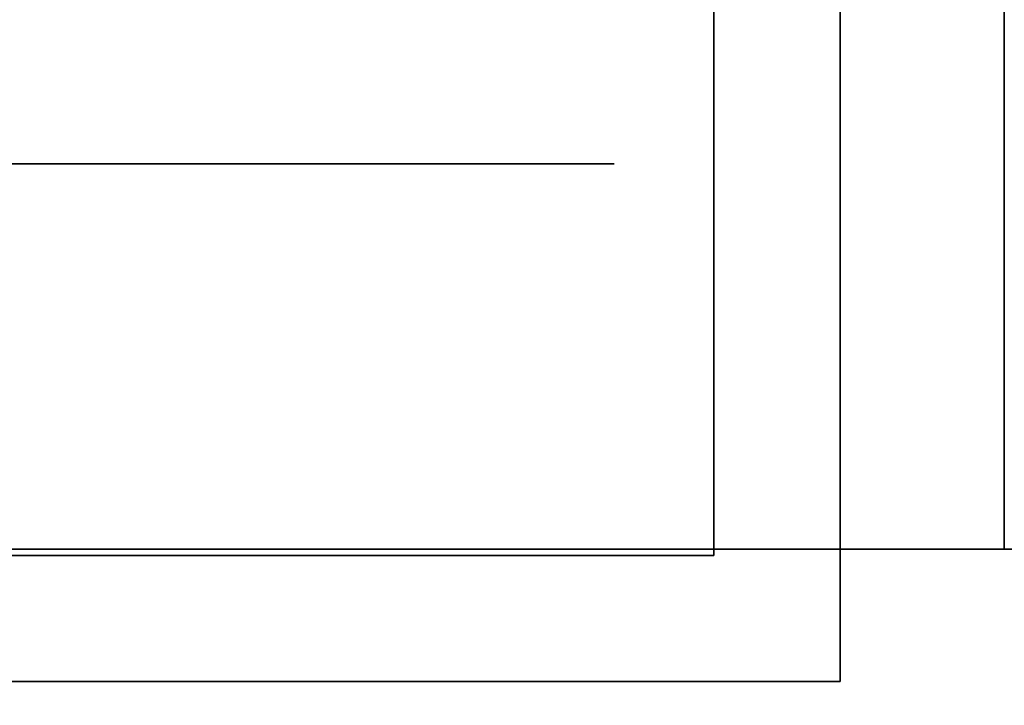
# Model space of a CAD drawing. Extents: x -1299 to -1246.9, y 2743.7 to 2747.9.
# Tile 477 of 656: x -1253.0293 to -1252.9921, y 2744.9406 to 2744.9664. Entities that reach past the tile are written whole.
import ezdxf

# ---------------------------------------------------------------- set-up
doc = ezdxf.new("R2010")
doc.units = 0
doc.header["$LTSCALE"] = 150
doc.header["$MEASUREMENT"] = 0
doc.layers.add('3DFACE_BOLT', color=7, linetype='CONTINUOUS')
doc.layers.add('3DFACE_SHAPE', color=7, linetype='CONTINUOUS')

msp = doc.modelspace()

# ---------------------------------------------------------------- linework, layer by layer
at = {"layer": '3DFACE_BOLT', "color": 1}
for points, invisible_edges in [([(-1253.027827, 2744.928449, 0.065528), (-1253.028219, 2744.928449, 0.068), (-1253.027827, 2744.978449, 0.065528)], 14), ([(-1253.027827, 2744.978449, 0.065528), (-1253.028219, 2744.928449, 0.068), (-1253.028219, 2744.978449, 0.068)], 3), ([(-1253.028219, 2744.928449, 0.068), (-1253.027827, 2744.928449, 0.070472), (-1253.028219, 2744.978449, 0.068)], 14), ([(-1253.028219, 2744.978449, 0.068), (-1253.027827, 2744.928449, 0.070472), (-1253.027827, 2744.978449, 0.070472)], 3), ([(-1253.027827, 2744.928449, 0.135528), (-1253.028219, 2744.928449, 0.138), (-1253.027827, 2744.978449, 0.135528)], 14), ([(-1253.027827, 2744.978449, 0.135528), (-1253.028219, 2744.928449, 0.138), (-1253.028219, 2744.978449, 0.138)], 3), ([(-1253.028219, 2744.928449, 0.138), (-1253.027827, 2744.928449, 0.140472), (-1253.028219, 2744.978449, 0.138)], 14), ([(-1253.028219, 2744.978449, 0.138), (-1253.027827, 2744.928449, 0.140472), (-1253.027827, 2744.978449, 0.140472)], 3), ([(-1253.026691, 2744.928449, 0.063298), (-1253.027827, 2744.928449, 0.065528), (-1253.026691, 2744.978449, 0.063298)], 14), ([(-1253.026691, 2744.978449, 0.063298), (-1253.027827, 2744.928449, 0.065528), (-1253.027827, 2744.978449, 0.065528)], 3), ([(-1253.027827, 2744.928449, 0.070472), (-1253.026691, 2744.928449, 0.072702), (-1253.027827, 2744.978449, 0.070472)], 14), ([(-1253.027827, 2744.978449, 0.070472), (-1253.026691, 2744.928449, 0.072702), (-1253.026691, 2744.978449, 0.072702)], 3), ([(-1253.026691, 2744.928449, 0.133298), (-1253.027827, 2744.928449, 0.135528), (-1253.026691, 2744.978449, 0.133298)], 14), ([(-1253.026691, 2744.978449, 0.133298), (-1253.027827, 2744.928449, 0.135528), (-1253.027827, 2744.978449, 0.135528)], 3), ([(-1253.027827, 2744.928449, 0.140472), (-1253.026691, 2744.928449, 0.142702), (-1253.027827, 2744.978449, 0.140472)], 14), ([(-1253.027827, 2744.978449, 0.140472), (-1253.026691, 2744.928449, 0.142702), (-1253.026691, 2744.978449, 0.142702)], 3), ([(-1253.024921, 2744.928449, 0.061528), (-1253.026691, 2744.928449, 0.063298), (-1253.024921, 2744.978449, 0.061528)], 14), ([(-1253.024921, 2744.978449, 0.061528), (-1253.026691, 2744.928449, 0.063298), (-1253.026691, 2744.978449, 0.063298)], 3), ([(-1253.026691, 2744.928449, 0.072702), (-1253.024921, 2744.928449, 0.074472), (-1253.026691, 2744.978449, 0.072702)], 14), ([(-1253.026691, 2744.978449, 0.072702), (-1253.024921, 2744.928449, 0.074472), (-1253.024921, 2744.978449, 0.074472)], 3), ([(-1253.024921, 2744.928449, 0.131528), (-1253.026691, 2744.928449, 0.133298), (-1253.024921, 2744.978449, 0.131528)], 14), ([(-1253.024921, 2744.978449, 0.131528), (-1253.026691, 2744.928449, 0.133298), (-1253.026691, 2744.978449, 0.133298)], 3), ([(-1253.026691, 2744.928449, 0.142702), (-1253.024921, 2744.928449, 0.144472), (-1253.026691, 2744.978449, 0.142702)], 14), ([(-1253.026691, 2744.978449, 0.142702), (-1253.024921, 2744.928449, 0.144472), (-1253.024921, 2744.978449, 0.144472)], 3), ([(-1253.022691, 2744.928449, 0.060392), (-1253.024921, 2744.928449, 0.061528), (-1253.022691, 2744.978449, 0.060392)], 14), ([(-1253.022691, 2744.978449, 0.060392), (-1253.024921, 2744.928449, 0.061528), (-1253.024921, 2744.978449, 0.061528)], 3), ([(-1253.024921, 2744.928449, 0.074472), (-1253.022691, 2744.928449, 0.075608), (-1253.024921, 2744.978449, 0.074472)], 14), ([(-1253.024921, 2744.978449, 0.074472), (-1253.022691, 2744.928449, 0.075608), (-1253.022691, 2744.978449, 0.075608)], 3), ([(-1253.022691, 2744.928449, 0.130392), (-1253.024921, 2744.928449, 0.131528), (-1253.022691, 2744.978449, 0.130392)], 14), ([(-1253.022691, 2744.978449, 0.130392), (-1253.024921, 2744.928449, 0.131528), (-1253.024921, 2744.978449, 0.131528)], 3), ([(-1253.024921, 2744.928449, 0.144472), (-1253.022691, 2744.928449, 0.145608), (-1253.024921, 2744.978449, 0.144472)], 14), ([(-1253.024921, 2744.978449, 0.144472), (-1253.022691, 2744.928449, 0.145608), (-1253.022691, 2744.978449, 0.145608)], 3), ([(-1253.020219, 2744.928449, 0.06), (-1253.022691, 2744.928449, 0.060392), (-1253.020219, 2744.978449, 0.06)], 14), ([(-1253.020219, 2744.978449, 0.06), (-1253.022691, 2744.928449, 0.060392), (-1253.022691, 2744.978449, 0.060392)], 3), ([(-1253.022691, 2744.928449, 0.075608), (-1253.020219, 2744.928449, 0.076), (-1253.022691, 2744.978449, 0.075608)], 14), ([(-1253.022691, 2744.978449, 0.075608), (-1253.020219, 2744.928449, 0.076), (-1253.020219, 2744.978449, 0.076)], 3), ([(-1253.020219, 2744.928449, 0.13), (-1253.022691, 2744.928449, 0.130392), (-1253.020219, 2744.978449, 0.13)], 14), ([(-1253.020219, 2744.978449, 0.13), (-1253.022691, 2744.928449, 0.130392), (-1253.022691, 2744.978449, 0.130392)], 3), ([(-1253.022691, 2744.928449, 0.145608), (-1253.020219, 2744.928449, 0.146), (-1253.022691, 2744.978449, 0.145608)], 14), ([(-1253.022691, 2744.978449, 0.145608), (-1253.020219, 2744.928449, 0.146), (-1253.020219, 2744.978449, 0.146)], 3), ([(-1253.017747, 2744.928449, 0.060392), (-1253.020219, 2744.928449, 0.06), (-1253.017747, 2744.978449, 0.060392)], 14), ([(-1253.017747, 2744.978449, 0.060392), (-1253.020219, 2744.928449, 0.06), (-1253.020219, 2744.978449, 0.06)], 3), ([(-1253.020219, 2744.928449, 0.076), (-1253.017747, 2744.928449, 0.075608), (-1253.020219, 2744.978449, 0.076)], 14), ([(-1253.020219, 2744.978449, 0.076), (-1253.017747, 2744.928449, 0.075608), (-1253.017747, 2744.978449, 0.075608)], 3), ([(-1253.017747, 2744.928449, 0.130392), (-1253.020219, 2744.928449, 0.13), (-1253.017747, 2744.978449, 0.130392)], 14), ([(-1253.017747, 2744.978449, 0.130392), (-1253.020219, 2744.928449, 0.13), (-1253.020219, 2744.978449, 0.13)], 3), ([(-1253.020219, 2744.928449, 0.146), (-1253.017747, 2744.928449, 0.145608), (-1253.020219, 2744.978449, 0.146)], 14), ([(-1253.020219, 2744.978449, 0.146), (-1253.017747, 2744.928449, 0.145608), (-1253.017747, 2744.978449, 0.145608)], 3), ([(-1253.015516, 2744.928449, 0.061528), (-1253.017747, 2744.928449, 0.060392), (-1253.015516, 2744.978449, 0.061528)], 14), ([(-1253.015516, 2744.978449, 0.061528), (-1253.017747, 2744.928449, 0.060392), (-1253.017747, 2744.978449, 0.060392)], 3), ([(-1253.017747, 2744.928449, 0.075608), (-1253.015516, 2744.928449, 0.074472), (-1253.017747, 2744.978449, 0.075608)], 14), ([(-1253.017747, 2744.978449, 0.075608), (-1253.015516, 2744.928449, 0.074472), (-1253.015516, 2744.978449, 0.074472)], 3), ([(-1253.015516, 2744.928449, 0.131528), (-1253.017747, 2744.928449, 0.130392), (-1253.015516, 2744.978449, 0.131528)], 14), ([(-1253.015516, 2744.978449, 0.131528), (-1253.017747, 2744.928449, 0.130392), (-1253.017747, 2744.978449, 0.130392)], 3), ([(-1253.017747, 2744.928449, 0.145608), (-1253.015516, 2744.928449, 0.144472), (-1253.017747, 2744.978449, 0.145608)], 14), ([(-1253.017747, 2744.978449, 0.145608), (-1253.015516, 2744.928449, 0.144472), (-1253.015516, 2744.978449, 0.144472)], 3), ([(-1253.013747, 2744.928449, 0.063298), (-1253.015516, 2744.928449, 0.061528), (-1253.013747, 2744.978449, 0.063298)], 14), ([(-1253.013747, 2744.978449, 0.063298), (-1253.015516, 2744.928449, 0.061528), (-1253.015516, 2744.978449, 0.061528)], 3), ([(-1253.015516, 2744.928449, 0.074472), (-1253.013747, 2744.928449, 0.072702), (-1253.015516, 2744.978449, 0.074472)], 14), ([(-1253.015516, 2744.978449, 0.074472), (-1253.013747, 2744.928449, 0.072702), (-1253.013747, 2744.978449, 0.072702)], 3), ([(-1253.013747, 2744.928449, 0.133298), (-1253.015516, 2744.928449, 0.131528), (-1253.013747, 2744.978449, 0.133298)], 14), ([(-1253.013747, 2744.978449, 0.133298), (-1253.015516, 2744.928449, 0.131528), (-1253.015516, 2744.978449, 0.131528)], 3), ([(-1253.015516, 2744.928449, 0.144472), (-1253.013747, 2744.928449, 0.142702), (-1253.015516, 2744.978449, 0.144472)], 14), ([(-1253.015516, 2744.978449, 0.144472), (-1253.013747, 2744.928449, 0.142702), (-1253.013747, 2744.978449, 0.142702)], 3), ([(-1253.01261, 2744.928449, 0.065528), (-1253.013747, 2744.928449, 0.063298), (-1253.01261, 2744.978449, 0.065528)], 14), ([(-1253.01261, 2744.978449, 0.065528), (-1253.013747, 2744.928449, 0.063298), (-1253.013747, 2744.978449, 0.063298)], 3), ([(-1253.013747, 2744.928449, 0.072702), (-1253.01261, 2744.928449, 0.070472), (-1253.013747, 2744.978449, 0.072702)], 14), ([(-1253.013747, 2744.978449, 0.072702), (-1253.01261, 2744.928449, 0.070472), (-1253.01261, 2744.978449, 0.070472)], 3), ([(-1253.01261, 2744.928449, 0.135528), (-1253.013747, 2744.928449, 0.133298), (-1253.01261, 2744.978449, 0.135528)], 14), ([(-1253.01261, 2744.978449, 0.135528), (-1253.013747, 2744.928449, 0.133298), (-1253.013747, 2744.978449, 0.133298)], 3), ([(-1253.013747, 2744.928449, 0.142702), (-1253.01261, 2744.928449, 0.140472), (-1253.013747, 2744.978449, 0.142702)], 14), ([(-1253.013747, 2744.978449, 0.142702), (-1253.01261, 2744.928449, 0.140472), (-1253.01261, 2744.978449, 0.140472)], 3), ([(-1253.012219, 2744.928449, 0.068), (-1253.01261, 2744.928449, 0.065528), (-1253.012219, 2744.978449, 0.068)], 14), ([(-1253.012219, 2744.978449, 0.068), (-1253.01261, 2744.928449, 0.065528), (-1253.01261, 2744.978449, 0.065528)], 3), ([(-1253.01261, 2744.928449, 0.070472), (-1253.012219, 2744.928449, 0.068), (-1253.01261, 2744.978449, 0.070472)], 14), ([(-1253.01261, 2744.978449, 0.070472), (-1253.012219, 2744.928449, 0.068), (-1253.012219, 2744.978449, 0.068)], 3), ([(-1253.012219, 2744.928449, 0.138), (-1253.01261, 2744.928449, 0.135528), (-1253.012219, 2744.978449, 0.138)], 14), ([(-1253.012219, 2744.978449, 0.138), (-1253.01261, 2744.928449, 0.135528), (-1253.01261, 2744.978449, 0.135528)], 3), ([(-1253.01261, 2744.928449, 0.140472), (-1253.012219, 2744.928449, 0.138), (-1253.01261, 2744.978449, 0.140472)], 14), ([(-1253.01261, 2744.978449, 0.140472), (-1253.012219, 2744.928449, 0.138), (-1253.012219, 2744.978449, 0.138)], 3), ([(-1253.026906, 2744.946209, 0.056417), (-1253.033594, 2744.946209, 0.068), (-1253.026906, 2744.961009, 0.056417)], 14), ([(-1253.026906, 2744.961009, 0.056417), (-1253.033594, 2744.946209, 0.068), (-1253.033594, 2744.961009, 0.068)], 3), ([(-1253.033594, 2744.946209, 0.068), (-1253.026906, 2744.946209, 0.079583), (-1253.033594, 2744.961009, 0.068)], 14), ([(-1253.033594, 2744.961009, 0.068), (-1253.026906, 2744.946209, 0.079583), (-1253.026906, 2744.961009, 0.079583)], 3), ([(-1253.026906, 2744.961009, 0.056417), (-1253.033594, 2744.961009, 0.068), (-1253.026906, 2744.961009, 0.079583)], 12), ([(-1253.026906, 2744.946209, 0.126417), (-1253.033594, 2744.946209, 0.138), (-1253.026906, 2744.961009, 0.126417)], 14), ([(-1253.026906, 2744.961009, 0.126417), (-1253.033594, 2744.946209, 0.138), (-1253.033594, 2744.961009, 0.138)], 3), ([(-1253.033594, 2744.946209, 0.138), (-1253.026906, 2744.946209, 0.149583), (-1253.033594, 2744.961009, 0.138)], 14), ([(-1253.033594, 2744.961009, 0.138), (-1253.026906, 2744.946209, 0.149583), (-1253.026906, 2744.961009, 0.149583)], 3), ([(-1253.026906, 2744.961009, 0.126417), (-1253.033594, 2744.961009, 0.138), (-1253.026906, 2744.961009, 0.149583)], 12), ([(-1253.013531, 2744.946209, 0.056417), (-1253.026906, 2744.946209, 0.056417), (-1253.013531, 2744.961009, 0.056417)], 14), ([(-1253.013531, 2744.961009, 0.056417), (-1253.026906, 2744.946209, 0.056417), (-1253.026906, 2744.961009, 0.056417)], 3), ([(-1253.026906, 2744.946209, 0.079583), (-1253.013531, 2744.946209, 0.079583), (-1253.026906, 2744.961009, 0.079583)], 14), ([(-1253.026906, 2744.961009, 0.079583), (-1253.013531, 2744.946209, 0.079583), (-1253.013531, 2744.961009, 0.079583)], 3), ([(-1253.013531, 2744.961009, 0.056417), (-1253.026906, 2744.961009, 0.056417), (-1253.013531, 2744.961009, 0.079583)], 14), ([(-1253.013531, 2744.961009, 0.079583), (-1253.026906, 2744.961009, 0.056417), (-1253.026906, 2744.961009, 0.079583)], 3), ([(-1253.013531, 2744.946209, 0.126417), (-1253.026906, 2744.946209, 0.126417), (-1253.013531, 2744.961009, 0.126417)], 14), ([(-1253.013531, 2744.961009, 0.126417), (-1253.026906, 2744.946209, 0.126417), (-1253.026906, 2744.961009, 0.126417)], 3), ([(-1253.026906, 2744.946209, 0.149583), (-1253.013531, 2744.946209, 0.149583), (-1253.026906, 2744.961009, 0.149583)], 14), ([(-1253.026906, 2744.961009, 0.149583), (-1253.013531, 2744.946209, 0.149583), (-1253.013531, 2744.961009, 0.149583)], 3), ([(-1253.013531, 2744.961009, 0.126417), (-1253.026906, 2744.961009, 0.126417), (-1253.013531, 2744.961009, 0.149583)], 14), ([(-1253.013531, 2744.961009, 0.149583), (-1253.026906, 2744.961009, 0.126417), (-1253.026906, 2744.961009, 0.149583)], 3), ([(-1253.006844, 2744.946209, 0.068), (-1253.013531, 2744.946209, 0.056417), (-1253.006844, 2744.961009, 0.068)], 14), ([(-1253.006844, 2744.961009, 0.068), (-1253.013531, 2744.946209, 0.056417), (-1253.013531, 2744.961009, 0.056417)], 3), ([(-1253.013531, 2744.946209, 0.079583), (-1253.006844, 2744.946209, 0.068), (-1253.013531, 2744.961009, 0.079583)], 14), ([(-1253.013531, 2744.961009, 0.079583), (-1253.006844, 2744.946209, 0.068), (-1253.006844, 2744.961009, 0.068)], 3), ([(-1253.006844, 2744.961009, 0.068), (-1253.013531, 2744.961009, 0.056417), (-1253.013531, 2744.961009, 0.079583)], 2), ([(-1253.006844, 2744.946209, 0.138), (-1253.013531, 2744.946209, 0.126417), (-1253.006844, 2744.961009, 0.138)], 14), ([(-1253.006844, 2744.961009, 0.138), (-1253.013531, 2744.946209, 0.126417), (-1253.013531, 2744.961009, 0.126417)], 3), ([(-1253.013531, 2744.946209, 0.149583), (-1253.006844, 2744.946209, 0.138), (-1253.013531, 2744.961009, 0.149583)], 14), ([(-1253.013531, 2744.961009, 0.149583), (-1253.006844, 2744.946209, 0.138), (-1253.006844, 2744.961009, 0.138)], 3), ([(-1253.006844, 2744.961009, 0.138), (-1253.013531, 2744.961009, 0.126417), (-1253.013531, 2744.961009, 0.149583)], 2), ([(-1253.026906, 2744.946209, 0.079583), (-1253.033594, 2744.946209, 0.068), (-1253.026906, 2744.946209, 0.056417)], 12), ([(-1253.026906, 2744.946209, 0.149583), (-1253.033594, 2744.946209, 0.138), (-1253.026906, 2744.946209, 0.126417)], 12), ([(-1253.013531, 2744.946209, 0.079583), (-1253.026906, 2744.946209, 0.079583), (-1253.013531, 2744.946209, 0.056417)], 14), ([(-1253.013531, 2744.946209, 0.056417), (-1253.026906, 2744.946209, 0.079583), (-1253.026906, 2744.946209, 0.056417)], 3), ([(-1253.013531, 2744.946209, 0.149583), (-1253.026906, 2744.946209, 0.149583), (-1253.013531, 2744.946209, 0.126417)], 14), ([(-1253.013531, 2744.946209, 0.126417), (-1253.026906, 2744.946209, 0.149583), (-1253.026906, 2744.946209, 0.126417)], 3), ([(-1253.006844, 2744.946209, 0.068), (-1253.013531, 2744.946209, 0.079583), (-1253.013531, 2744.946209, 0.056417)], 2), ([(-1253.006844, 2744.946209, 0.138), (-1253.013531, 2744.946209, 0.149583), (-1253.013531, 2744.946209, 0.126417)], 2)]:
    msp.add_3dface(points, dxfattribs=dict(at, invisible_edges=invisible_edges))
at = {"layer": '3DFACE_SHAPE', "color": 13}
for points, invisible_edges in [([(-1253.046219, 2744.946449), (-1253.046219, 2746.720449), (-1252.944219, 2744.946449)], 2), ([(-1253.046219, 2746.720449), (-1252.944219, 2746.720449), (-1252.944219, 2744.946449)], 12), ([(-1252.998319, 2744.946449, 0.008), (-1252.998319, 2746.720449, 0.008), (-1253.046219, 2744.946449, 0.008)], 2), ([(-1252.998319, 2746.720449, 0.008), (-1253.046219, 2746.720449, 0.008), (-1253.046219, 2744.946449, 0.008)], 12), ([(-1253.046219, 2744.946449, 0.198), (-1253.046219, 2746.720449, 0.198), (-1252.998319, 2744.946449, 0.198)], 2), ([(-1253.046219, 2746.720449, 0.198), (-1252.998319, 2746.720449, 0.198), (-1252.998319, 2744.946449, 0.198)], 12), ([(-1252.944219, 2744.946449, 0.206), (-1252.944219, 2746.720449, 0.206), (-1253.046219, 2744.946449, 0.206)], 2), ([(-1252.944219, 2746.720449, 0.206), (-1253.046219, 2746.720449, 0.206), (-1253.046219, 2744.946449, 0.206)], 12), ([(-1252.998319, 2744.946449, 0.008), (-1252.998319, 2746.700449, 0.0595), (-1252.998319, 2746.720449, 0.008)], 3), ([(-1252.998319, 2746.720449, 0.198), (-1252.998319, 2744.966449, 0.1465), (-1252.998319, 2744.946449, 0.198)], 3), ([(-1252.992119, 2746.720449, 0.198), (-1252.992119, 2744.946449, 0.198), (-1252.992119, 2744.966449, 0.1465)], 14), ([(-1252.992119, 2744.946449, 0.198), (-1252.992119, 2746.720449, 0.198), (-1252.944219, 2744.946449, 0.198)], 2), ([(-1252.992119, 2746.720449, 0.198), (-1252.944219, 2746.720449, 0.198), (-1252.944219, 2744.946449, 0.198)], 12), ([(-1252.944219, 2746.720449, 0.008), (-1252.992119, 2744.966449, 0.008), (-1252.944219, 2744.946449, 0.008)], 3), ([(-1252.998319, 2746.700449, 0.0595), (-1252.998319, 2744.946449, 0.008), (-1252.998319, 2744.966449, 0.0595)], 15), ([(-1253.003079, 2744.946209, 0.033), (-1253.003079, 2744.972459, 0.06199), (-1253.003079, 2744.992249, 0.033)], 3), ([(-1253.003079, 2744.992249, 0.173), (-1253.003079, 2744.972459, 0.14401), (-1253.003079, 2744.966449, 0.173)], 3), ([(-1253.003079, 2744.992249, 0.173), (-1253.003079, 2744.966449, 0.173), (-1252.998319, 2744.992249, 0.173)], 2), ([(-1253.003079, 2744.966449, 0.173), (-1253.003079, 2744.946209, 0.173), (-1252.998319, 2744.992249, 0.173)], 14), ([(-1252.998319, 2744.992249, 0.173), (-1253.003079, 2744.946209, 0.173), (-1252.998319, 2744.941449, 0.173)], 3), ([(-1253.003079, 2744.946209, 0.033), (-1252.998319, 2744.992249, 0.033), (-1252.998319, 2744.941449, 0.033)], 13), ([(-1253.003079, 2744.946209, 0.033), (-1253.003079, 2744.992249, 0.033), (-1252.998319, 2744.992249, 0.033)], 12), ([(-1252.998319, 2744.941449, 0.173), (-1252.998319, 2744.972459, 0.14401), (-1252.998319, 2744.992249, 0.173)], 3), ([(-1252.998319, 2744.972459, 0.06199), (-1252.998319, 2744.966449, 0.0595), (-1252.998319, 2744.992249, 0.033)], 14), ([(-1252.998319, 2744.992249, 0.033), (-1252.998319, 2744.966449, 0.0595), (-1252.998319, 2744.960438, 0.06199)], 13), ([(-1252.998319, 2744.992249, 0.033), (-1252.998319, 2744.960438, 0.06199), (-1252.998319, 2744.941449, 0.033)], 3), ([(-1253.003079, 2744.946209, 0.033), (-1253.003079, 2744.966449, 0.0595), (-1253.003079, 2744.972459, 0.06199)], 13), ([(-1253.003079, 2744.972459, 0.14401), (-1253.003079, 2744.966449, 0.1465), (-1253.003079, 2744.966449, 0.173)], 14), ([(-1253.003079, 2744.972459, 0.07401), (-1253.003079, 2744.966449, 0.0765), (-1253.003079, 2744.972459, 0.13199)], 14), ([(-1253.003079, 2744.966449, 0.0765), (-1253.003079, 2744.966449, 0.1295), (-1253.003079, 2744.972459, 0.13199)], 13), ([(-1253.003079, 2744.966449, 0.0595), (-1252.998319, 2744.966449, 0.0595), (-1253.003079, 2744.972459, 0.06199)], 3), ([(-1252.998319, 2744.966449, 0.0595), (-1252.998319, 2744.972459, 0.06199), (-1253.003079, 2744.972459, 0.06199)], 14), ([(-1253.003079, 2744.972459, 0.07401), (-1252.998319, 2744.972459, 0.07401), (-1253.003079, 2744.966449, 0.0765)], 3), ([(-1252.998319, 2744.972459, 0.07401), (-1252.998319, 2744.966449, 0.0765), (-1253.003079, 2744.966449, 0.0765)], 14), ([(-1253.003079, 2744.966449, 0.1295), (-1252.998319, 2744.966449, 0.1295), (-1253.003079, 2744.972459, 0.13199)], 3), ([(-1252.998319, 2744.966449, 0.1295), (-1252.998319, 2744.972459, 0.13199), (-1253.003079, 2744.972459, 0.13199)], 14), ([(-1253.003079, 2744.972459, 0.14401), (-1252.998319, 2744.972459, 0.14401), (-1253.003079, 2744.966449, 0.1465)], 3), ([(-1252.998319, 2744.972459, 0.14401), (-1252.998319, 2744.966449, 0.1465), (-1253.003079, 2744.966449, 0.1465)], 14), ([(-1252.998319, 2744.966449, 0.1465), (-1252.998319, 2744.972459, 0.14401), (-1252.998319, 2744.941449, 0.173)], 14), ([(-1252.998319, 2744.966449, 0.0765), (-1252.998319, 2744.972459, 0.07401), (-1252.998319, 2744.966449, 0.1295)], 14), ([(-1252.998319, 2744.966449, 0.1295), (-1252.998319, 2744.972459, 0.07401), (-1252.998319, 2744.972459, 0.13199)], 3), ([(-1253.003079, 2744.966449, 0.1465), (-1253.003079, 2744.960438, 0.14401), (-1253.003079, 2744.966449, 0.173)], 14), ([(-1253.003079, 2744.966449, 0.173), (-1253.003079, 2744.960438, 0.14401), (-1253.003079, 2744.946209, 0.173)], 15), ([(-1253.003079, 2744.966449, 0.0765), (-1253.003079, 2744.960438, 0.07401), (-1253.003079, 2744.966449, 0.1295)], 14), ([(-1253.003079, 2744.960438, 0.07401), (-1253.003079, 2744.957949, 0.068), (-1253.003079, 2744.966449, 0.1295)], 14), ([(-1253.003079, 2744.966449, 0.1295), (-1253.003079, 2744.957949, 0.068), (-1253.003079, 2744.960438, 0.13199)], 15), ([(-1253.003079, 2744.960438, 0.06199), (-1253.003079, 2744.966449, 0.0595), (-1253.003079, 2744.946209, 0.033)], 14), ([(-1253.003079, 2744.960438, 0.06199), (-1252.998319, 2744.960438, 0.06199), (-1253.003079, 2744.966449, 0.0595)], 3), ([(-1252.998319, 2744.960438, 0.06199), (-1252.998319, 2744.966449, 0.0595), (-1253.003079, 2744.966449, 0.0595)], 14), ([(-1253.003079, 2744.966449, 0.0765), (-1252.998319, 2744.966449, 0.0765), (-1253.003079, 2744.960438, 0.07401)], 3), ([(-1252.998319, 2744.966449, 0.0765), (-1252.998319, 2744.960438, 0.07401), (-1253.003079, 2744.960438, 0.07401)], 14), ([(-1253.003079, 2744.960438, 0.13199), (-1252.998319, 2744.960438, 0.13199), (-1253.003079, 2744.966449, 0.1295)], 3), ([(-1252.998319, 2744.960438, 0.13199), (-1252.998319, 2744.966449, 0.1295), (-1253.003079, 2744.966449, 0.1295)], 14), ([(-1253.003079, 2744.966449, 0.1465), (-1252.998319, 2744.966449, 0.1465), (-1253.003079, 2744.960438, 0.14401)], 3), ([(-1252.998319, 2744.966449, 0.1465), (-1252.998319, 2744.960438, 0.14401), (-1253.003079, 2744.960438, 0.14401)], 14), ([(-1252.998319, 2744.960438, 0.14401), (-1252.998319, 2744.966449, 0.1465), (-1252.998319, 2744.941449, 0.138)], 14), ([(-1252.998319, 2744.941449, 0.138), (-1252.998319, 2744.966449, 0.1465), (-1252.998319, 2744.941449, 0.173)], 15), ([(-1252.998319, 2744.960438, 0.07401), (-1252.998319, 2744.966449, 0.0765), (-1252.998319, 2744.960438, 0.13199)], 14), ([(-1252.998319, 2744.966449, 0.0765), (-1252.998319, 2744.966449, 0.1295), (-1252.998319, 2744.960438, 0.13199)], 13), ([(-1252.998319, 2744.966449, 0.1465), (-1252.992119, 2744.966449, 0.1465), (-1252.998319, 2744.960438, 0.14401)], 3), ([(-1252.992119, 2744.966449, 0.1465), (-1252.992119, 2744.960438, 0.14401), (-1252.998319, 2744.960438, 0.14401)], 14), ([(-1252.998319, 2744.960438, 0.13199), (-1252.992119, 2744.960438, 0.13199), (-1252.998319, 2744.966449, 0.1295)], 3), ([(-1252.992119, 2744.960438, 0.13199), (-1252.992119, 2744.966449, 0.1295), (-1252.998319, 2744.966449, 0.1295)], 14), ([(-1252.998319, 2744.960438, 0.06199), (-1252.992119, 2744.960438, 0.06199), (-1252.998319, 2744.966449, 0.0595)], 3), ([(-1252.992119, 2744.960438, 0.06199), (-1252.992119, 2744.966449, 0.0595), (-1252.998319, 2744.966449, 0.0595)], 14), ([(-1252.998319, 2744.966449, 0.0765), (-1252.992119, 2744.966449, 0.0765), (-1252.998319, 2744.960438, 0.07401)], 3), ([(-1252.992119, 2744.966449, 0.0765), (-1252.992119, 2744.960438, 0.07401), (-1252.998319, 2744.960438, 0.07401)], 14), ([(-1252.998319, 2744.960438, 0.06199), (-1252.998319, 2744.966449, 0.0595), (-1252.998319, 2744.946449, 0.008)], 14), ([(-1252.998319, 2744.960438, 0.13199), (-1252.998319, 2744.966449, 0.1295), (-1252.998319, 2744.960438, 0.07401)], 14), ([(-1252.998319, 2744.966449, 0.1295), (-1252.998319, 2744.966449, 0.0765), (-1252.998319, 2744.960438, 0.07401)], 13), ([(-1252.998319, 2744.966449, 0.1465), (-1252.998319, 2744.960438, 0.14401), (-1252.998319, 2744.946449, 0.198)], 14), ([(-1252.992119, 2744.966449, 0.0595), (-1252.992119, 2744.960438, 0.06199), (-1252.992119, 2744.966449, 0.008)], 14), ([(-1252.992119, 2744.966449, 0.008), (-1252.992119, 2744.960438, 0.06199), (-1252.992119, 2744.946449, 0.008)], 15), ([(-1252.992119, 2744.966449, 0.1295), (-1252.992119, 2744.960438, 0.13199), (-1252.992119, 2744.966449, 0.0765)], 14), ([(-1252.992119, 2744.960438, 0.13199), (-1252.992119, 2744.957949, 0.138), (-1252.992119, 2744.966449, 0.0765)], 14), ([(-1252.992119, 2744.966449, 0.0765), (-1252.992119, 2744.957949, 0.138), (-1252.992119, 2744.960438, 0.07401)], 15), ([(-1252.992119, 2744.960438, 0.14401), (-1252.992119, 2744.966449, 0.1465), (-1252.992119, 2744.946449, 0.198)], 14), ([(-1252.992119, 2744.966449, 0.008), (-1252.992119, 2744.946449, 0.008), (-1252.944219, 2744.946449, 0.008)], 12), ([(-1253.003079, 2744.960438, 0.14401), (-1253.003079, 2744.957949, 0.138), (-1253.003079, 2744.946209, 0.173)], 14), ([(-1253.003079, 2744.957949, 0.138), (-1253.003079, 2744.960438, 0.13199), (-1253.003079, 2744.946209, 0.033)], 14), ([(-1253.003079, 2744.957949, 0.068), (-1253.003079, 2744.946209, 0.033), (-1253.003079, 2744.960438, 0.13199)], 15), ([(-1253.003079, 2744.957949, 0.068), (-1253.003079, 2744.960438, 0.06199), (-1253.003079, 2744.946209, 0.033)], 14), ([(-1253.003079, 2744.960438, 0.07401), (-1252.998319, 2744.960438, 0.07401), (-1253.003079, 2744.957949, 0.068)], 3), ([(-1252.998319, 2744.960438, 0.07401), (-1252.998319, 2744.957949, 0.068), (-1253.003079, 2744.957949, 0.068)], 14), ([(-1253.003079, 2744.957949, 0.068), (-1252.998319, 2744.957949, 0.068), (-1253.003079, 2744.960438, 0.06199)], 3), ([(-1252.998319, 2744.957949, 0.068), (-1252.998319, 2744.960438, 0.06199), (-1253.003079, 2744.960438, 0.06199)], 14), ([(-1253.003079, 2744.960438, 0.14401), (-1252.998319, 2744.960438, 0.14401), (-1253.003079, 2744.957949, 0.138)], 3), ([(-1252.998319, 2744.960438, 0.14401), (-1252.998319, 2744.957949, 0.138), (-1253.003079, 2744.957949, 0.138)], 14), ([(-1253.003079, 2744.957949, 0.138), (-1252.998319, 2744.957949, 0.138), (-1253.003079, 2744.960438, 0.13199)], 3), ([(-1252.998319, 2744.957949, 0.138), (-1252.998319, 2744.960438, 0.13199), (-1253.003079, 2744.960438, 0.13199)], 14), ([(-1252.998319, 2744.957949, 0.138), (-1252.998319, 2744.960438, 0.14401), (-1252.998319, 2744.941449, 0.138)], 14), ([(-1252.998319, 2744.941449, 0.033), (-1252.998319, 2744.960438, 0.06199), (-1252.998319, 2744.941449, 0.068)], 3), ([(-1252.998319, 2744.960438, 0.06199), (-1252.998319, 2744.957949, 0.068), (-1252.998319, 2744.941449, 0.068)], 14), ([(-1252.998319, 2744.960438, 0.13199), (-1252.998319, 2744.957949, 0.138), (-1252.998319, 2744.960438, 0.07401)], 14), ([(-1252.998319, 2744.957949, 0.138), (-1252.998319, 2744.941449, 0.138), (-1252.998319, 2744.960438, 0.07401)], 15), ([(-1252.998319, 2744.960438, 0.07401), (-1252.998319, 2744.941449, 0.138), (-1252.998319, 2744.957949, 0.068)], 3), ([(-1252.998319, 2744.960438, 0.14401), (-1252.992119, 2744.960438, 0.14401), (-1252.998319, 2744.957949, 0.138)], 3), ([(-1252.992119, 2744.960438, 0.14401), (-1252.992119, 2744.957949, 0.138), (-1252.998319, 2744.957949, 0.138)], 14), ([(-1252.998319, 2744.957949, 0.138), (-1252.992119, 2744.957949, 0.138), (-1252.998319, 2744.960438, 0.13199)], 3), ([(-1252.992119, 2744.957949, 0.138), (-1252.992119, 2744.960438, 0.13199), (-1252.998319, 2744.960438, 0.13199)], 14), ([(-1252.998319, 2744.960438, 0.07401), (-1252.992119, 2744.960438, 0.07401), (-1252.998319, 2744.957949, 0.068)], 3), ([(-1252.992119, 2744.960438, 0.07401), (-1252.992119, 2744.957949, 0.068), (-1252.998319, 2744.957949, 0.068)], 14), ([(-1252.998319, 2744.957949, 0.068), (-1252.992119, 2744.957949, 0.068), (-1252.998319, 2744.960438, 0.06199)], 3), ([(-1252.992119, 2744.957949, 0.068), (-1252.992119, 2744.960438, 0.06199), (-1252.998319, 2744.960438, 0.06199)], 14), ([(-1252.998319, 2744.957949, 0.068), (-1252.998319, 2744.960438, 0.06199), (-1252.998319, 2744.946449, 0.068)], 14), ([(-1252.998319, 2744.946449, 0.068), (-1252.998319, 2744.960438, 0.06199), (-1252.998319, 2744.946449, 0.008)], 15), ([(-1252.998319, 2744.960438, 0.07401), (-1252.998319, 2744.957949, 0.068), (-1252.998319, 2744.960438, 0.13199)], 14), ([(-1252.998319, 2744.957949, 0.068), (-1252.998319, 2744.946449, 0.068), (-1252.998319, 2744.960438, 0.13199)], 15), ([(-1252.998319, 2744.960438, 0.13199), (-1252.998319, 2744.946449, 0.068), (-1252.998319, 2744.957949, 0.138)], 3), ([(-1252.998319, 2744.946449, 0.198), (-1252.998319, 2744.960438, 0.14401), (-1252.998319, 2744.946449, 0.138)], 3), ([(-1252.998319, 2744.960438, 0.14401), (-1252.998319, 2744.957949, 0.138), (-1252.998319, 2744.946449, 0.138)], 14), ([(-1252.992119, 2744.960438, 0.06199), (-1252.992119, 2744.957949, 0.068), (-1252.992119, 2744.946449, 0.008)], 14), ([(-1252.992119, 2744.957949, 0.068), (-1252.992119, 2744.960438, 0.07401), (-1252.992119, 2744.946449, 0.198)], 14), ([(-1252.992119, 2744.957949, 0.138), (-1252.992119, 2744.946449, 0.198), (-1252.992119, 2744.960438, 0.07401)], 15), ([(-1252.992119, 2744.957949, 0.138), (-1252.992119, 2744.960438, 0.14401), (-1252.992119, 2744.946449, 0.198)], 14), ([(-1253.003079, 2744.946209, 0.173), (-1253.003079, 2744.957949, 0.138), (-1253.003079, 2744.946209, 0.033)], 3), ([(-1252.998319, 2744.941449, 0.138), (-1252.998319, 2744.941449, 0.068), (-1252.998319, 2744.957949, 0.068)], 14), ([(-1252.998319, 2744.946449, 0.068), (-1252.998319, 2744.946449, 0.138), (-1252.998319, 2744.957949, 0.138)], 14), ([(-1252.992119, 2744.946449, 0.008), (-1252.992119, 2744.957949, 0.068), (-1252.992119, 2744.946449, 0.198)], 3), ([(-1253.020219, 2744.946209, 0.173), (-1253.026229, 2744.946209, 0.14401), (-1253.049119, 2744.946209, 0.173)], 15), ([(-1253.026229, 2744.946209, 0.14401), (-1253.028719, 2744.946209, 0.138), (-1253.049119, 2744.946209, 0.173)], 14), ([(-1253.028719, 2744.946209, 0.068), (-1253.049119, 2744.946209, 0.173), (-1253.028719, 2744.946209, 0.138)], 15), ([(-1253.049119, 2744.946209, 0.173), (-1253.028719, 2744.946209, 0.068), (-1253.049119, 2744.946209, 0.033)], 3), ([(-1253.028719, 2744.946209, 0.068), (-1253.026229, 2744.946209, 0.06199), (-1253.049119, 2744.946209, 0.033)], 14), ([(-1253.049119, 2744.946209, 0.033), (-1253.026229, 2744.946209, 0.06199), (-1253.003079, 2744.946209, 0.033)], 3), ([(-1252.998319, 2744.941449, 0.173), (-1253.020219, 2744.946209, 0.173), (-1253.049119, 2744.941449, 0.173)], 3), ([(-1253.020219, 2744.946209, 0.173), (-1253.049119, 2744.946209, 0.173), (-1253.049119, 2744.941449, 0.173)], 12), ([(-1253.049119, 2744.946209, 0.033), (-1253.003079, 2744.946209, 0.033), (-1253.049119, 2744.941449, 0.033)], 2), ([(-1253.049119, 2744.941449, 0.033), (-1253.003079, 2744.946209, 0.033), (-1252.998319, 2744.941449, 0.033)], 3), ([(-1252.944219, 2744.946449), (-1252.998319, 2744.946449, 0.008), (-1253.046219, 2744.946449)], 3), ([(-1252.998319, 2744.946449, 0.008), (-1253.046219, 2744.946449, 0.008), (-1253.046219, 2744.946449)], 12), ([(-1253.046219, 2744.946449, 0.198), (-1252.998319, 2744.946449, 0.198), (-1253.046219, 2744.946449, 0.206)], 2), ([(-1252.998319, 2744.946449, 0.198), (-1252.992119, 2744.946449, 0.198), (-1253.046219, 2744.946449, 0.206)], 15), ([(-1253.046219, 2744.946449, 0.206), (-1252.992119, 2744.946449, 0.198), (-1252.944219, 2744.946449, 0.206)], 3), ([(-1253.026229, 2744.946209, 0.07401), (-1253.028719, 2744.946209, 0.068), (-1253.026229, 2744.946209, 0.13199)], 14), ([(-1253.026229, 2744.946209, 0.13199), (-1253.028719, 2744.946209, 0.068), (-1253.028719, 2744.946209, 0.138)], 3), ([(-1253.026229, 2744.946209, 0.07401), (-1253.026229, 2744.941449, 0.07401), (-1253.028719, 2744.946209, 0.068)], 3), ([(-1253.026229, 2744.941449, 0.07401), (-1253.028719, 2744.941449, 0.068), (-1253.028719, 2744.946209, 0.068)], 14), ([(-1253.028719, 2744.946209, 0.068), (-1253.028719, 2744.941449, 0.068), (-1253.026229, 2744.946209, 0.06199)], 3), ([(-1253.028719, 2744.941449, 0.068), (-1253.026229, 2744.941449, 0.06199), (-1253.026229, 2744.946209, 0.06199)], 14), ([(-1253.026229, 2744.946209, 0.14401), (-1253.026229, 2744.941449, 0.14401), (-1253.028719, 2744.946209, 0.138)], 3), ([(-1253.026229, 2744.941449, 0.14401), (-1253.028719, 2744.941449, 0.138), (-1253.028719, 2744.946209, 0.138)], 14), ([(-1253.028719, 2744.946209, 0.138), (-1253.028719, 2744.941449, 0.138), (-1253.026229, 2744.946209, 0.13199)], 3), ([(-1253.028719, 2744.941449, 0.138), (-1253.026229, 2744.941449, 0.13199), (-1253.026229, 2744.946209, 0.13199)], 14), ([(-1253.020219, 2744.946209, 0.1465), (-1253.026229, 2744.946209, 0.14401), (-1253.020219, 2744.946209, 0.173)], 14), ([(-1253.026229, 2744.946209, 0.06199), (-1253.020219, 2744.946209, 0.0595), (-1253.003079, 2744.946209, 0.033)], 14), ([(-1253.026229, 2744.946209, 0.13199), (-1253.020219, 2744.946209, 0.1295), (-1253.026229, 2744.946209, 0.07401)], 14), ([(-1253.020219, 2744.946209, 0.1295), (-1253.020219, 2744.946209, 0.0765), (-1253.026229, 2744.946209, 0.07401)], 13), ([(-1253.026229, 2744.946209, 0.06199), (-1253.026229, 2744.941449, 0.06199), (-1253.020219, 2744.946209, 0.0595)], 3), ([(-1253.026229, 2744.941449, 0.06199), (-1253.020219, 2744.941449, 0.0595), (-1253.020219, 2744.946209, 0.0595)], 14), ([(-1253.020219, 2744.946209, 0.0765), (-1253.020219, 2744.941449, 0.0765), (-1253.026229, 2744.946209, 0.07401)], 3), ([(-1253.020219, 2744.941449, 0.0765), (-1253.026229, 2744.941449, 0.07401), (-1253.026229, 2744.946209, 0.07401)], 14), ([(-1253.026229, 2744.946209, 0.13199), (-1253.026229, 2744.941449, 0.13199), (-1253.020219, 2744.946209, 0.1295)], 3), ([(-1253.026229, 2744.941449, 0.13199), (-1253.020219, 2744.941449, 0.1295), (-1253.020219, 2744.946209, 0.1295)], 14), ([(-1253.020219, 2744.946209, 0.1465), (-1253.020219, 2744.941449, 0.1465), (-1253.026229, 2744.946209, 0.14401)], 3), ([(-1253.020219, 2744.941449, 0.1465), (-1253.026229, 2744.941449, 0.14401), (-1253.026229, 2744.946209, 0.14401)], 14), ([(-1253.020219, 2744.946209, 0.0595), (-1253.014208, 2744.946209, 0.06199), (-1253.003079, 2744.946209, 0.033)], 14), ([(-1253.020219, 2744.946209, 0.1295), (-1253.014208, 2744.946209, 0.13199), (-1253.020219, 2744.946209, 0.0765)], 14), ([(-1253.014208, 2744.946209, 0.13199), (-1253.011719, 2744.946209, 0.138), (-1253.020219, 2744.946209, 0.0765)], 14), ([(-1253.020219, 2744.946209, 0.0765), (-1253.011719, 2744.946209, 0.138), (-1253.014208, 2744.946209, 0.07401)], 15), ([(-1253.003079, 2744.946209, 0.173), (-1253.014208, 2744.946209, 0.14401), (-1253.020219, 2744.946209, 0.173)], 3), ([(-1253.014208, 2744.946209, 0.14401), (-1253.020219, 2744.946209, 0.1465), (-1253.020219, 2744.946209, 0.173)], 14), ([(-1253.020219, 2744.946209, 0.0595), (-1253.020219, 2744.941449, 0.0595), (-1253.014208, 2744.946209, 0.06199)], 3), ([(-1253.020219, 2744.941449, 0.0595), (-1253.014208, 2744.941449, 0.06199), (-1253.014208, 2744.946209, 0.06199)], 14), ([(-1253.014208, 2744.946209, 0.07401), (-1253.014208, 2744.941449, 0.07401), (-1253.020219, 2744.946209, 0.0765)], 3), ([(-1253.014208, 2744.941449, 0.07401), (-1253.020219, 2744.941449, 0.0765), (-1253.020219, 2744.946209, 0.0765)], 14), ([(-1253.020219, 2744.946209, 0.1295), (-1253.020219, 2744.941449, 0.1295), (-1253.014208, 2744.946209, 0.13199)], 3), ([(-1253.020219, 2744.941449, 0.1295), (-1253.014208, 2744.941449, 0.13199), (-1253.014208, 2744.946209, 0.13199)], 14), ([(-1253.014208, 2744.946209, 0.14401), (-1253.014208, 2744.941449, 0.14401), (-1253.020219, 2744.946209, 0.1465)], 3), ([(-1253.014208, 2744.941449, 0.14401), (-1253.020219, 2744.941449, 0.1465), (-1253.020219, 2744.946209, 0.1465)], 14), ([(-1253.003079, 2744.946209, 0.173), (-1253.020219, 2744.946209, 0.173), (-1252.998319, 2744.941449, 0.173)], 14), ([(-1253.014208, 2744.946209, 0.06199), (-1253.011719, 2744.946209, 0.068), (-1253.003079, 2744.946209, 0.033)], 14), ([(-1253.011719, 2744.946209, 0.068), (-1253.014208, 2744.946209, 0.07401), (-1253.003079, 2744.946209, 0.173)], 14), ([(-1253.011719, 2744.946209, 0.138), (-1253.003079, 2744.946209, 0.173), (-1253.014208, 2744.946209, 0.07401)], 15), ([(-1253.011719, 2744.946209, 0.138), (-1253.014208, 2744.946209, 0.14401), (-1253.003079, 2744.946209, 0.173)], 14), ([(-1253.014208, 2744.946209, 0.06199), (-1253.014208, 2744.941449, 0.06199), (-1253.011719, 2744.946209, 0.068)], 3), ([(-1253.014208, 2744.941449, 0.06199), (-1253.011719, 2744.941449, 0.068), (-1253.011719, 2744.946209, 0.068)], 14), ([(-1253.011719, 2744.946209, 0.068), (-1253.011719, 2744.941449, 0.068), (-1253.014208, 2744.946209, 0.07401)], 3), ([(-1253.011719, 2744.941449, 0.068), (-1253.014208, 2744.941449, 0.07401), (-1253.014208, 2744.946209, 0.07401)], 14), ([(-1253.014208, 2744.946209, 0.13199), (-1253.014208, 2744.941449, 0.13199), (-1253.011719, 2744.946209, 0.138)], 3), ([(-1253.014208, 2744.941449, 0.13199), (-1253.011719, 2744.941449, 0.138), (-1253.011719, 2744.946209, 0.138)], 14), ([(-1253.011719, 2744.946209, 0.138), (-1253.011719, 2744.941449, 0.138), (-1253.014208, 2744.946209, 0.14401)], 3), ([(-1253.011719, 2744.941449, 0.138), (-1253.014208, 2744.941449, 0.14401), (-1253.014208, 2744.946209, 0.14401)], 14), ([(-1253.003079, 2744.946209, 0.033), (-1253.011719, 2744.946209, 0.068), (-1253.003079, 2744.946209, 0.173)], 3), ([(-1252.992119, 2744.946449, 0.008), (-1252.998319, 2744.946449, 0.008), (-1252.944219, 2744.946449)], 15), ([(-1252.998319, 2744.946449, 0.198), (-1252.998319, 2744.946449, 0.138), (-1252.992119, 2744.946449, 0.198)], 14), ([(-1252.998319, 2744.946449, 0.138), (-1252.998319, 2744.946449, 0.068), (-1252.992119, 2744.946449, 0.198)], 14), ([(-1252.992119, 2744.946449, 0.198), (-1252.998319, 2744.946449, 0.068), (-1252.992119, 2744.946449, 0.008)], 3), ([(-1252.998319, 2744.946449, 0.068), (-1252.998319, 2744.946449, 0.008), (-1252.992119, 2744.946449, 0.008)], 14), ([(-1252.944219, 2744.946449, 0.008), (-1252.992119, 2744.946449, 0.008), (-1252.944219, 2744.946449)], 2), ([(-1252.992119, 2744.946449, 0.198), (-1252.944219, 2744.946449, 0.198), (-1252.944219, 2744.946449, 0.206)], 12), ([(-1253.028719, 2744.941449, 0.138), (-1253.026229, 2744.941449, 0.14401), (-1253.049119, 2744.941449, 0.138)], 14), ([(-1253.026229, 2744.941449, 0.14401), (-1253.020219, 2744.941449, 0.1465), (-1253.049119, 2744.941449, 0.138)], 14), ([(-1253.049119, 2744.941449, 0.138), (-1253.020219, 2744.941449, 0.1465), (-1253.049119, 2744.941449, 0.173)], 15), ([(-1253.020219, 2744.941449, 0.1465), (-1253.014208, 2744.941449, 0.14401), (-1253.049119, 2744.941449, 0.173)], 14), ([(-1253.049119, 2744.941449, 0.173), (-1253.014208, 2744.941449, 0.14401), (-1252.998319, 2744.941449, 0.173)], 3), ([(-1253.028719, 2744.941449, 0.138), (-1253.049119, 2744.941449, 0.138), (-1253.026229, 2744.941449, 0.07401)], 15), ([(-1253.026229, 2744.941449, 0.07401), (-1253.049119, 2744.941449, 0.138), (-1253.028719, 2744.941449, 0.068)], 3), ([(-1253.049119, 2744.941449, 0.138), (-1253.049119, 2744.941449, 0.068), (-1253.028719, 2744.941449, 0.068)], 14), ([(-1252.998319, 2744.941449, 0.033), (-1253.026229, 2744.941449, 0.06199), (-1253.049119, 2744.941449, 0.033)], 3), ([(-1253.026229, 2744.941449, 0.06199), (-1253.049119, 2744.941449, 0.068), (-1253.049119, 2744.941449, 0.033)], 13), ([(-1253.026229, 2744.941449, 0.06199), (-1253.028719, 2744.941449, 0.068), (-1253.049119, 2744.941449, 0.068)], 14), ([(-1253.026229, 2744.941449, 0.13199), (-1253.028719, 2744.941449, 0.138), (-1253.026229, 2744.941449, 0.07401)], 14), ([(-1253.026229, 2744.941449, 0.07401), (-1253.020219, 2744.941449, 0.0765), (-1253.026229, 2744.941449, 0.13199)], 14), ([(-1253.020219, 2744.941449, 0.0765), (-1253.020219, 2744.941449, 0.1295), (-1253.026229, 2744.941449, 0.13199)], 13), ([(-1253.020219, 2744.941449, 0.0595), (-1253.026229, 2744.941449, 0.06199), (-1252.998319, 2744.941449, 0.033)], 14), ([(-1253.014208, 2744.941449, 0.13199), (-1253.020219, 2744.941449, 0.1295), (-1253.014208, 2744.941449, 0.07401)], 14), ([(-1253.020219, 2744.941449, 0.1295), (-1253.020219, 2744.941449, 0.0765), (-1253.014208, 2744.941449, 0.07401)], 13), ([(-1253.014208, 2744.941449, 0.06199), (-1253.020219, 2744.941449, 0.0595), (-1252.998319, 2744.941449, 0.068)], 14), ([(-1252.998319, 2744.941449, 0.068), (-1253.020219, 2744.941449, 0.0595), (-1252.998319, 2744.941449, 0.033)], 3), ([(-1253.014208, 2744.941449, 0.14401), (-1252.998319, 2744.941449, 0.138), (-1252.998319, 2744.941449, 0.173)], 13), ([(-1253.014208, 2744.941449, 0.14401), (-1253.011719, 2744.941449, 0.138), (-1252.998319, 2744.941449, 0.138)], 14), ([(-1253.014208, 2744.941449, 0.07401), (-1253.011719, 2744.941449, 0.068), (-1253.014208, 2744.941449, 0.13199)], 14), ([(-1253.011719, 2744.941449, 0.068), (-1252.998319, 2744.941449, 0.068), (-1253.014208, 2744.941449, 0.13199)], 15), ([(-1253.014208, 2744.941449, 0.13199), (-1252.998319, 2744.941449, 0.068), (-1253.011719, 2744.941449, 0.138)], 3), ([(-1253.011719, 2744.941449, 0.068), (-1253.014208, 2744.941449, 0.06199), (-1252.998319, 2744.941449, 0.068)], 14), ([(-1252.998319, 2744.941449, 0.068), (-1252.998319, 2744.941449, 0.138), (-1253.011719, 2744.941449, 0.138)], 14)]:
    msp.add_3dface(points, dxfattribs=dict(at, invisible_edges=invisible_edges))

doc.saveas('drawing.dxf')
